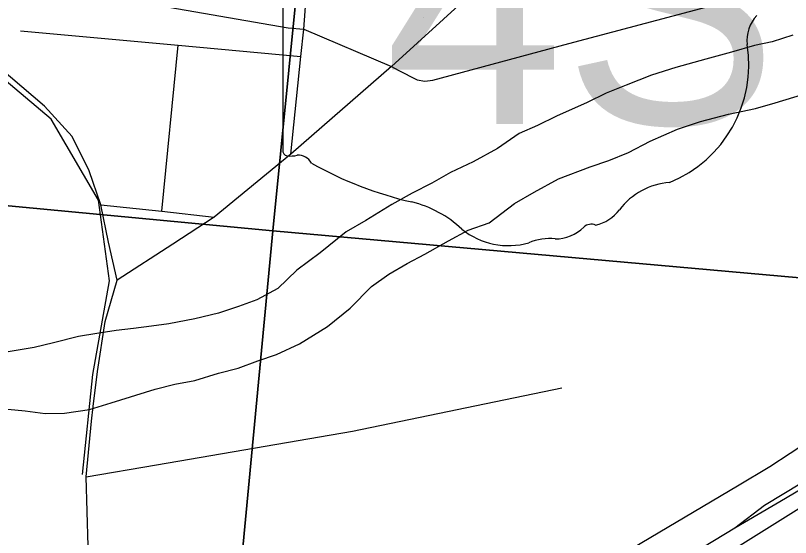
# Model space of a CAD drawing. Extents: x 0 to 34, y 0 to 22.
# Drawn here: x 7.051 to 7.4757, y 18.8228 to 19.1091 of the extents above; entities that cross this region are included whole.
import ezdxf

# ---------------------------------------------------------------- set-up
doc = ezdxf.new("R2010")
doc.units = 0
for name, color, linetype in [('GM_X_City_Street', 7, 'Continuous'), ('GM_X_Interchange_Ramps', 7, 'Continuous'), ('GM_X_Major_River', 7, 'Continuous'), ('GM_X_Rail_Line', 7, 'Continuous'), ('GM_X_Section', 7, 'Continuous'), ('GM_X_State_Location', 7, 'Continuous'), ('GM_X_State_Route', 7, 'Continuous'), ('GM_X_State_Shield', 7, 'Continuous')]:
    doc.layers.add(name, color=color, linetype=linetype)

msp = doc.modelspace()

# ---------------------------------------------------------------- linework, layer by layer
at = {"layer": 'GM_X_City_Street'}
for p, q in [((7.1311995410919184, 19.00184121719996), (7.140190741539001, 19.092840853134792)), ((7.089667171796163, 18.85606157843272), (7.128325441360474, 18.862696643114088))]:
    msp.add_line(p, q, dxfattribs=at)
for points in [[(7.092521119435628, 18.75386922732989), (7.304934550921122, 18.79409238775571), (7.3469577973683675, 18.803108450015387), (7.354370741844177, 18.80326377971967), (7.360994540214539, 18.80452515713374), (7.370768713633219, 18.806575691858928), (7.379436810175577, 18.811304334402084), (7.4466007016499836, 18.851034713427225), (7.464340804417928, 18.861697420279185), (7.486703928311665, 18.876274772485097), (7.504009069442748, 18.88969636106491), (7.541340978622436, 18.93052658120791), (7.619397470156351, 19.017524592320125), (7.674891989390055, 19.079326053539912), (7.686188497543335, 19.090349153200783), (7.6996038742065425, 19.099098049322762), (7.715591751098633, 19.108207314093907), (7.752488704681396, 19.12787365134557), (7.825207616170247, 19.16870388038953), (7.854759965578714, 19.185810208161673), (7.871095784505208, 19.19436649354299), (7.88426260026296, 19.19914479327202), (7.963450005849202, 19.2198364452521), (8.03467142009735, 19.2362530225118)], [(7.053702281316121, 19.10070117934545), (7.140190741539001, 19.092840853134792), (7.207363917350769, 19.08651964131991)], [(7.097782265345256, 19.00517797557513), (7.091319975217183, 19.02388119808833), (7.081980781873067, 19.042777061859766), (7.066931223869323, 19.059286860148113), (7.024572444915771, 19.095369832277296)], [(7.097782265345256, 19.00517797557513), (7.1311995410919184, 19.00184121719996), (7.1599360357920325, 18.9983975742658)], [(7.106698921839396, 18.9639929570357), (7.102026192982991, 18.984840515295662), (7.097782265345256, 19.00517797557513)], [(7.093588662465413, 18.89465959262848), (7.09593675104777, 18.913892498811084), (7.100211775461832, 18.941238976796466), (7.106698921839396, 18.9639929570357)], [(7.128325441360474, 18.862696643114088), (7.235602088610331, 18.88110900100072), (7.350350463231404, 18.904808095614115)], [(7.092521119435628, 18.75386922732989), (7.091295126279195, 18.798962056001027), (7.089667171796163, 18.85606157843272), (7.092600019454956, 18.886561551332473), (7.093588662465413, 18.89465959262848)]]:
    msp.add_lwpolyline(points, dxfattribs=at)
at = {"layer": 'GM_X_Interchange_Ramps'}
msp.add_lwpolyline([(7.257057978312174, 19.08109074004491), (7.260780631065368, 19.079165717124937), (7.271186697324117, 19.073784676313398), (7.2753331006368, 19.073018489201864), (7.279676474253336, 19.07363801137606), (7.354185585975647, 19.093692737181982), (7.444503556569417, 19.117846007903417), (7.443761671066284, 19.12345073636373)], dxfattribs=at)
at = {"layer": 'GM_X_Major_River'}
for points in [[(7.4770594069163, 19.098252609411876), (7.465593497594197, 19.094688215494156), (7.456055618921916, 19.0926029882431), (7.443451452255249, 19.089061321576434), (7.429318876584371, 19.085171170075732), (7.412892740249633, 19.08056700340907), (7.399513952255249, 19.07628101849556), (7.385729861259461, 19.070862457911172), (7.374627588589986, 19.06653291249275), (7.364271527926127, 19.06142495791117), (7.347405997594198, 19.053790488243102), (7.337048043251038, 19.048684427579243), (7.327085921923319, 19.044328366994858), (7.315150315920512, 19.03621473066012), (7.301710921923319, 19.028890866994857), (7.289438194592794, 19.023061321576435), (7.279068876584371, 19.017193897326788), (7.268322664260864, 19.01171662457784), (7.2571844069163, 19.005483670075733), (7.242955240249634, 18.99665791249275), (7.232195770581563, 18.99041927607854), (7.217913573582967, 18.978934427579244), (7.205188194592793, 18.969315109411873), (7.194733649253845, 18.959271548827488), (7.183214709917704, 18.953048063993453), (7.173267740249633, 18.949453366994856), (7.162180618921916, 18.945881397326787), (7.149201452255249, 18.942727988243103), (7.135091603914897, 18.939979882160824), (7.125568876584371, 18.93865601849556), (7.115665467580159, 18.9373378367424), (7.106152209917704, 18.93639465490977), (7.095481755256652, 18.9347128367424), (7.085570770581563, 18.933017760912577), (7.071826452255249, 18.929500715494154), (7.061140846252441, 18.927059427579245), (7.047038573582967, 18.924690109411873)], [(7.046798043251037, 18.89315980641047), (7.056275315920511, 18.892205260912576), (7.067265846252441, 18.89083973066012), (7.077905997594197, 18.891000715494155), (7.091620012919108, 18.892996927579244), (7.103464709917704, 18.896553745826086), (7.1275461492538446, 18.90403859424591), (7.13823933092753, 18.906858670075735), (7.149296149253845, 18.90891170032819), (7.162288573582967, 18.912822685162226), (7.17297986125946, 18.915642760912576), (7.183695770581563, 18.919602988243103), (7.194023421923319, 18.923192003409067), (7.206673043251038, 18.929012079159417), (7.222055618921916, 18.938572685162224), (7.234409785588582, 18.94857836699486), (7.24604236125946, 18.960500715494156), (7.255669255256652, 18.967140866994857), (7.265661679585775, 18.973015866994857), (7.275260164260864, 18.978137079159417), (7.288318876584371, 18.98546851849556), (7.299070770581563, 18.991328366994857), (7.310546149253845, 18.99527344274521), (7.324432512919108, 19.006008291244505), (7.335191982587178, 19.012245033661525), (7.348633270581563, 19.019568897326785), (7.365852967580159, 19.026057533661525), (7.376180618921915, 19.02964465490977), (7.386904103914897, 19.033985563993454), (7.398803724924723, 19.040199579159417), (7.413745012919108, 19.046733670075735), (7.426366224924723, 19.05103670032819), (7.441637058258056, 19.05490412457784), (7.456513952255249, 19.058017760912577), (7.467212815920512, 19.061218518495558), (7.483646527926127, 19.066203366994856)]]:
    msp.add_lwpolyline(points, dxfattribs=at)
at = {"layer": 'GM_X_Rail_Line'}
for points in [[(7.3420200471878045, 18.756178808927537), (7.421862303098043, 18.802069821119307), (7.602958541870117, 18.915427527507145), (7.883840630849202, 19.08178333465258), (8.099429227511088, 19.20624517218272), (8.173180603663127, 19.250160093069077)], [(7.445107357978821, 18.8279841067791), (7.4615478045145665, 18.84047887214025), (7.481769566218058, 18.852809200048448), (7.570547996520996, 18.906405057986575), (7.628582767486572, 18.939943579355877), (7.693522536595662, 18.977756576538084), (7.713086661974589, 18.98762086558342), (7.730020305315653, 18.993210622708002), (7.746953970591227, 18.997649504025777), (7.761092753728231, 19.0032392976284), (7.814359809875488, 19.03628455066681), (7.839020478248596, 19.049765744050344), (7.861050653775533, 19.064890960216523), (7.891465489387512, 19.082646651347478), (7.920893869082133, 19.099580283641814), (7.936841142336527, 19.11010217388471), (7.953774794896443, 19.12555620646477), (7.962652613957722, 19.13410524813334)], [(7.087736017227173, 18.857279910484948), (7.0932815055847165, 18.912202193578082), (7.10241972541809, 18.963603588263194), (7.096383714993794, 19.007739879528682), (7.0704822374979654, 19.05228715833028), (7.01413696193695, 19.099849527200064)], [(7.445107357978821, 18.8279841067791), (7.473056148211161, 18.844260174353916), (7.53174853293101, 18.8792783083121), (7.594057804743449, 18.916762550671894)], [(7.3228915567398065, 18.75677262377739), (7.338902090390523, 18.765346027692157), (7.366850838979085, 18.78129325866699), (7.3997317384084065, 18.80036414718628), (7.445107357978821, 18.8279841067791)]]:
    msp.add_lwpolyline(points, dxfattribs=at)
at = {"layer": 'GM_X_Section'}
for points in [[(6.297863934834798, 20.089612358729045), (7.292655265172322, 20.002830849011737), (7.191927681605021, 18.990889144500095), (6.649047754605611, 19.04232180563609), (6.2415259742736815, 19.44646197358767)], [(7.292655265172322, 20.002830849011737), (8.284979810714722, 19.905872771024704), (8.191596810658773, 18.901755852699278), (7.191927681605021, 18.990889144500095)], [(6.649047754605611, 19.04232180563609), (7.191927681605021, 18.990889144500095), (7.096588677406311, 17.983013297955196), (6.11806481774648, 18.06871382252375), (6.164413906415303, 18.603352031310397)], [(7.191927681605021, 18.990889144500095), (8.191596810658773, 18.901755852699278), (8.09549894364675, 17.89390135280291), (7.096588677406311, 17.983013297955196)]]:
    msp.add_lwpolyline(points, close=True, dxfattribs=at)
at = {"layer": 'GM_X_State_Route'}
for p, q in [((7.2089888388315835, 19.101577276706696), (7.210515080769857, 19.12191266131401)), ((7.2089888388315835, 19.101577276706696), (7.257057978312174, 19.08109074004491)), ((7.257057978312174, 19.08109074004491), (7.201947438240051, 19.033090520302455)), ((7.1371201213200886, 18.983652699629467), (7.106698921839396, 18.9639929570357))]:
    msp.add_line(p, q, dxfattribs=at)
for points in [[(7.257057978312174, 19.08109074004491), (7.299739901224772, 19.12018050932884), (7.31194424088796, 19.13111476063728), (7.333045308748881, 19.150019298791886)], [(7.051265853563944, 19.13364682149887), (7.057141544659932, 19.129378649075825), (7.067045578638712, 19.124853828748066), (7.098098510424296, 19.12022150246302), (7.200488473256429, 19.102372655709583), (7.2089888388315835, 19.101577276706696)], [(7.201947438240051, 19.033090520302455), (7.207363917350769, 19.08651964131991), (7.2089888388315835, 19.101577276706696)], [(7.097782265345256, 19.00517797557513), (7.091319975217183, 19.02388119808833), (7.081980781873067, 19.042777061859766), (7.066931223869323, 19.059286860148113), (7.024572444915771, 19.095369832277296)], [(7.201947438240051, 19.033090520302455), (7.1599360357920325, 18.9983975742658), (7.1371201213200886, 18.983652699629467)], [(7.106698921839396, 18.9639929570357), (7.102026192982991, 18.984840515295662), (7.097782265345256, 19.00517797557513)]]:
    msp.add_lwpolyline(points, dxfattribs=at)
at = {"layer": 'GM_X_State_Shield'}
msp.add_line((7.197509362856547, 19.235609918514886), (7.197509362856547, 19.03548967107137), dxfattribs=at)
for centre, radius, start, end in [((7.471692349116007, 19.09551752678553), 0.019839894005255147, 136.80649722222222, 186.92959444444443), ((7.382917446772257, 19.08220016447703), 0.06993829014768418, 292.3088861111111, 8.985838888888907), ((7.200557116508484, 19.0350516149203), 0.0030816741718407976, 171.9583861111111, 258.30661388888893), ((7.201024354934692, 19.05552554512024), 0.023517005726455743, 267.33899444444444, 280.6038555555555), ((7.2058358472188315, 19.02394424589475), 0.00847971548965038, 29.748380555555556, 93.27174722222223), ((7.312895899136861, 19.20374396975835), 0.20192143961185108, 240.41292222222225, 257.1985), ((7.41240667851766, 18.9793063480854), 0.03830339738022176, 94.40312222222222, 142.57675), ((7.252695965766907, 18.945584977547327), 0.06317724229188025, 47.184155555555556, 75.83597222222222), ((7.363876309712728, 19.016094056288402), 0.022595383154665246, 282.8731916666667, 323.27711111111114), ((7.366440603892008, 18.988583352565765), 0.006013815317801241, 65.75173055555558, 132.64842222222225), ((7.321025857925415, 19.02295131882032), 0.0400896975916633, 230.70037222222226, 286.29183611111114), ((7.3471184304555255, 19.00796490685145), 0.02135989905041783, 268.7770194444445, 315.54927222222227), ((7.344189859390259, 18.953761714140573), 0.03294109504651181, 85.69512222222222, 111.20994722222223)]:
    msp.add_arc(centre, radius, start, end, dxfattribs=at)

# ---------------------------------------------------------------- texts
at = {"layer": 'GM_X_State_Location'}
msp.add_text('4S', height=0.0001893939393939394, rotation=1e-05, dxfattribs=at).set_placement((7.274512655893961, 19.107634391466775))
at = {"layer": 'GM_X_State_Shield'}
msp.add_text('4S', height=0.13183620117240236, dxfattribs=at).set_placement((7.253243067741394, 19.049601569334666))

doc.saveas('drawing.dxf')
